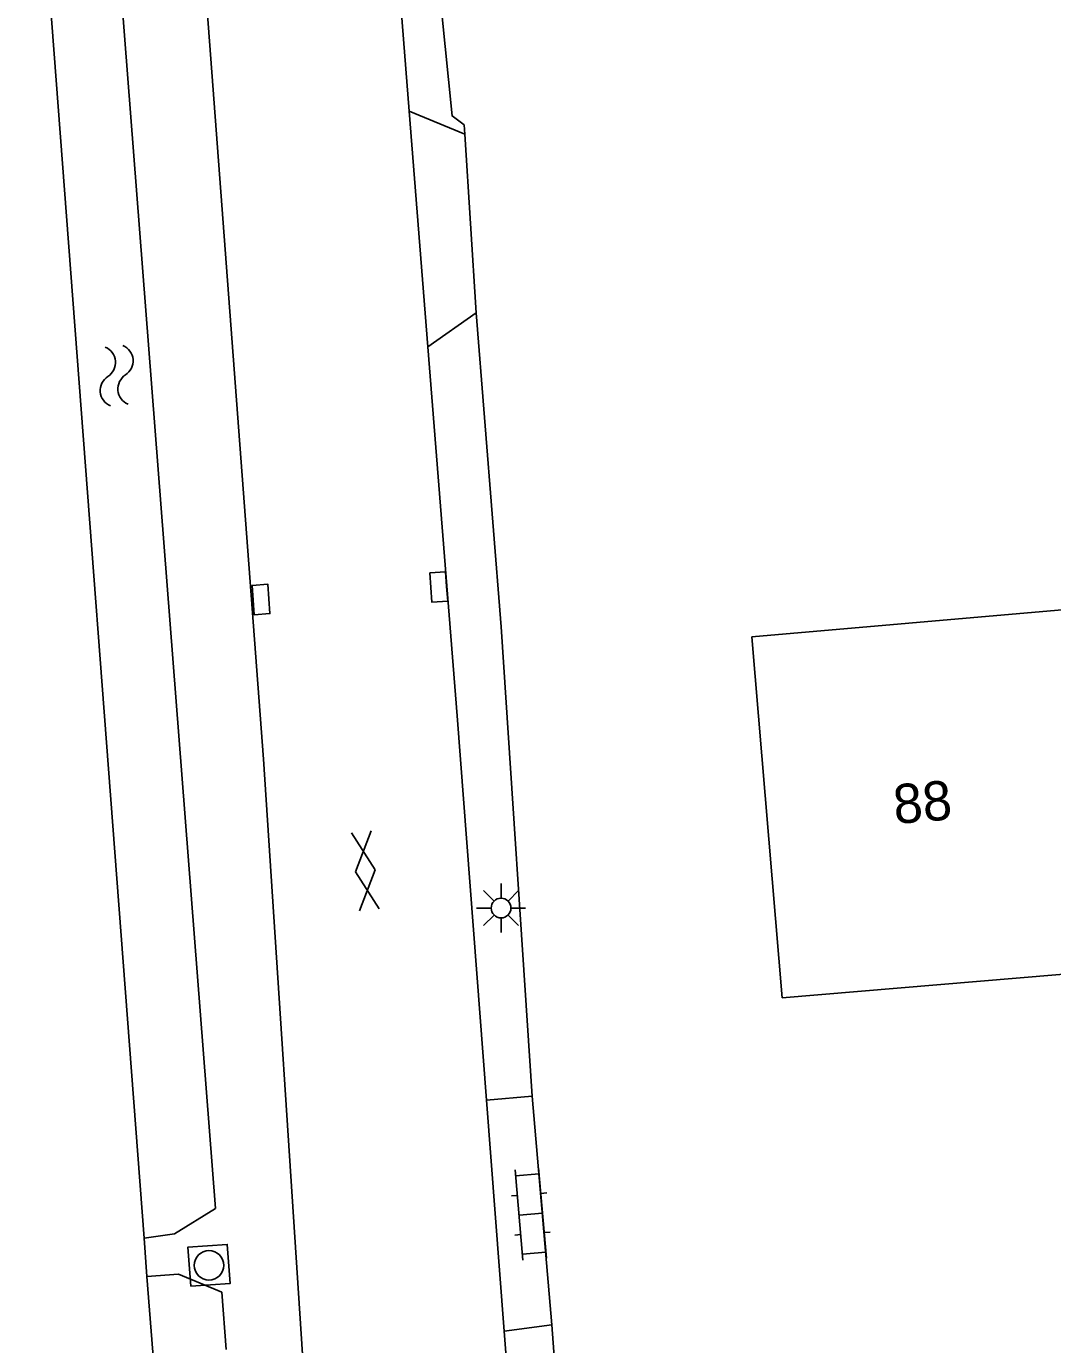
# Model space of a CAD drawing. Extents: x 136000 to 138005, y 398500 to 400500.
# Drawn here: x 137257.36 to 137283.44, y 399832.13 to 399865.65 of the extents above; entities that cross this region are included whole.
import ezdxf

# ---------------------------------------------------------------- set-up
doc = ezdxf.new("R2010")
doc.units = 0
for name, color, linetype in [('gg-afsc-erfafscheiding', 7, 'Continuous'), ('gg-afsc-hekwerk', 7, 'Continuous'), ('gg-anno-huisnummerreeks BGT', 7, 'Continuous'), ('gg-bbg-gedigitaliseerde bebouwing', 7, 'Continuous'), ('gg-bbg-hoofdgebouw', 7, 'Continuous'), ('gg-knt-verharding', 7, 'Continuous'), ('gg-kntw-bovenkant insteek waterloop', 7, 'Continuous'), ('gt-grn-groengrens', 7, 'Continuous'), ('gt-grn-vlakafsluiter', 7, 'Continuous'), ('gt-symb-gesloten verharding', 7, 'Continuous'), ('gt-symb-klinker verharding', 7, 'Continuous'), ('gt-symb-kolk', 7, 'Continuous'), ('gt-symb-lichtmast', 7, 'Continuous'), ('gt-symb-rioolschacht', 7, 'Continuous'), ('gt-symb-watersymbool', 7, 'Continuous')]:
    doc.layers.add(name, color=color, linetype=linetype)

# ---------------------------------------------------------------- blocks, each defined once
blk = doc.blocks.new('gt0-RS')
at = {"layer": 'gt-symb-rioolschacht'}
blk.add_lwpolyline([(-0.5, -0.5), (0.5, -0.5), (0.5, 0.5), (-0.5, 0.5)], close=True, dxfattribs=at)
blk.add_circle((0, 0), 0.375, dxfattribs=at)
blk = doc.blocks.new('gt0-KL1')
at = {"layer": 'gt-symb-klinker verharding'}
for p, q in [((-0.5, 0.3), (-0.5, 0.45)), ((0.5, 0.3), (0.5, 0.45)), ((-1.15, 0.3), (1.15, 0.3)), ((-1, -0.3), (-1, 0.3)), ((0, -0.3), (0, 0.3)), ((1, -0.3), (1, 0.3)), ((-1.15, -0.3), (1.15, -0.3)), ((-0.5, -0.45), (-0.5, -0.3)), ((0.5, -0.45), (0.5, -0.3))]:
    blk.add_line(p, q, dxfattribs=at)
blk = doc.blocks.new('gt0-LMAST')
at = {"layer": 'gt-symb-lichtmast'}
for p, q in [((-0.182, 0.173), (-0.447, 0.438)), ((-0.005, 0.246), (-0.005, 0.621)), ((0.172, 0.173), (0.437, 0.438)), ((-0.255, -0.004), (-0.63, -0.004)), ((-0.182, -0.181), (-0.447, -0.446)), ((-0.005, -0.254), (-0.005, -0.629)), ((0.437, -0.446), (0.172, -0.181)), ((0.245, -0.004), (0.62, -0.004))]:
    blk.add_line(p, q, dxfattribs=at)
blk.add_circle((-0.005, -0.004), 0.25, dxfattribs=at)
blk = doc.blocks.new('gt0-GESVH1')
at = {"layer": 'gt-symb-gesloten verharding'}
for p, q in [((-0.992, -0.261), (0.008, 0.239)), ((0.008, -0.261), (-0.992, 0.239)), ((0.008, 0.239), (1.008, -0.261)), ((1.008, 0.239), (0.008, -0.261))]:
    blk.add_line(p, q, dxfattribs=at)
blk = doc.blocks.new('gt0-KOLK')
at = {"layer": 'gt-symb-kolk'}
blk.add_lwpolyline([(0, 0), (0.375, 0), (0.375, 0.4), (-0.375, 0.4), (-0.375, 0), (0, 0)], dxfattribs=at)
blk = doc.blocks.new('gt0-WA')
at = {"layer": 'gt-symb-watersymbool'}
for centre, start, end in [((-0.323, 0.022), 28.0725, 151.9275), ((0.427, 0.422), 208.0725, 331.9275), ((-0.323, -0.428), 28.0725, 151.9275), ((0.427, -0.028), 208.0725, 331.9275)]:
    blk.add_arc(centre, 0.425, start, end, dxfattribs=at)

msp = doc.modelspace()

# ---------------------------------------------------------------- linework, layer by layer
at = {"layer": 'gg-afsc-erfafscheiding'}
msp.add_line((137268.79, 399858.366), (137269.428, 399850.382), dxfattribs=at)
at = {"layer": 'gg-afsc-hekwerk'}
for p, q in [((137260.353, 399834.841), (137257.362, 399874.255)), ((137268.503, 399862.912), (137268.79, 399858.366)), ((137260.427, 399833.864), (137260.353, 399834.841)), ((137260.597, 399831.618), (137260.427, 399833.864))]:
    msp.add_line(p, q, dxfattribs=at)
at = {"layer": 'gg-bbg-gedigitaliseerde bebouwing'}
msp.add_line((137275.8, 399850.132), (137283.776, 399850.821), dxfattribs=at)
msp.add_lwpolyline([(137288.241, 399845.81), (137288.564, 399841.961), (137276.57, 399840.952)], dxfattribs=at)
at = {"layer": 'gg-bbg-hoofdgebouw'}
msp.add_line((137275.8, 399850.132), (137276.57, 399840.952), dxfattribs=at)
at = {"layer": 'gg-knt-verharding'}
for p, q in [((137266.729, 399868.031), (137267.088, 399863.499)), ((137263.392, 399847.021), (137261.84, 399867.674)), ((137267.088, 399863.499), (137267.564, 399857.506)), ((137267.088, 399863.499), (137268.503, 399862.912)), ((137268.79, 399858.366), (137267.564, 399857.506)), ((137267.564, 399857.506), (137268.308, 399848.116)), ((137269.054, 399838.347), (137268.308, 399848.116)), ((137264.714, 399826.783), (137263.392, 399847.021)), ((137269.054, 399838.347), (137270.215, 399838.447)), ((137269.502, 399832.47), (137269.054, 399838.347)), ((137270.215, 399838.447), (137270.716, 399832.631)), ((137270.716, 399832.631), (137269.502, 399832.47)), ((137269.502, 399832.47), (137270.309, 399821.891))]:
    msp.add_line(p, q, dxfattribs=at)
at = {"layer": 'gg-kntw-bovenkant insteek waterloop'}
for p, q in [((137259.163, 399874.395), (137262.166, 399835.589)), ((137262.33, 399833.467), (137262.443, 399832.009))]:
    msp.add_line(p, q, dxfattribs=at)
for points in [[(137262.166, 399835.589), (137261.128, 399834.943), (137260.353, 399834.841)], [(137262.33, 399833.467), (137261.226, 399833.925), (137260.427, 399833.864)]]:
    msp.add_lwpolyline(points, dxfattribs=at)
at = {"layer": 'gt-grn-groengrens'}
msp.add_line((137269.428, 399850.382), (137270.215, 399838.447), dxfattribs=at)
msp.add_lwpolyline([(137267.273, 399872.371), (137268.18, 399863.375), (137268.488, 399863.147), (137268.503, 399862.912)], dxfattribs=at)
at = {"layer": 'gt-grn-vlakafsluiter'}
msp.add_line((137270.716, 399832.631), (137271.545, 399821.05), dxfattribs=at)

# ---------------------------------------------------------------- block references
at = {"layer": 'gt-symb-gesloten verharding', "rotation": -84.14690869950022}
msp.add_blockref('gt0-GESVH1', (137265.988, 399844.188), dxfattribs=at)
at = {"layer": 'gt-symb-klinker verharding', "rotation": 94.93498592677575}
msp.add_blockref('gt0-KL1', (137270.181, 399835.451), dxfattribs=at)
at = {"layer": 'gt-symb-kolk'}
for p, rotation in [((137268.043, 399851.41), 94.01217115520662), ((137263.127, 399851.064), -85.98782884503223)]:
    msp.add_blockref('gt0-KOLK', p, dxfattribs=dict(at, rotation=rotation))
at = {"layer": 'gt-symb-lichtmast'}
msp.add_blockref('gt0-LMAST', (137269.43, 399843.236), dxfattribs=at)
at = {"layer": 'gt-symb-rioolschacht', "rotation": 4.012171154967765}
msp.add_blockref('gt0-RS', (137262.003, 399834.146), dxfattribs=at)
at = {"layer": 'gt-symb-watersymbool', "rotation": 94.93498592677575}
msp.add_blockref('gt0-WA', (137259.658, 399856.717), dxfattribs=at)

# ---------------------------------------------------------------- texts
at = {"layer": 'gg-anno-huisnummerreeks BGT'}
msp.add_text('88', height=1, rotation=4.8, dxfattribs=at).set_placement((137279.434, 399845.367))

doc.saveas('drawing.dxf')
